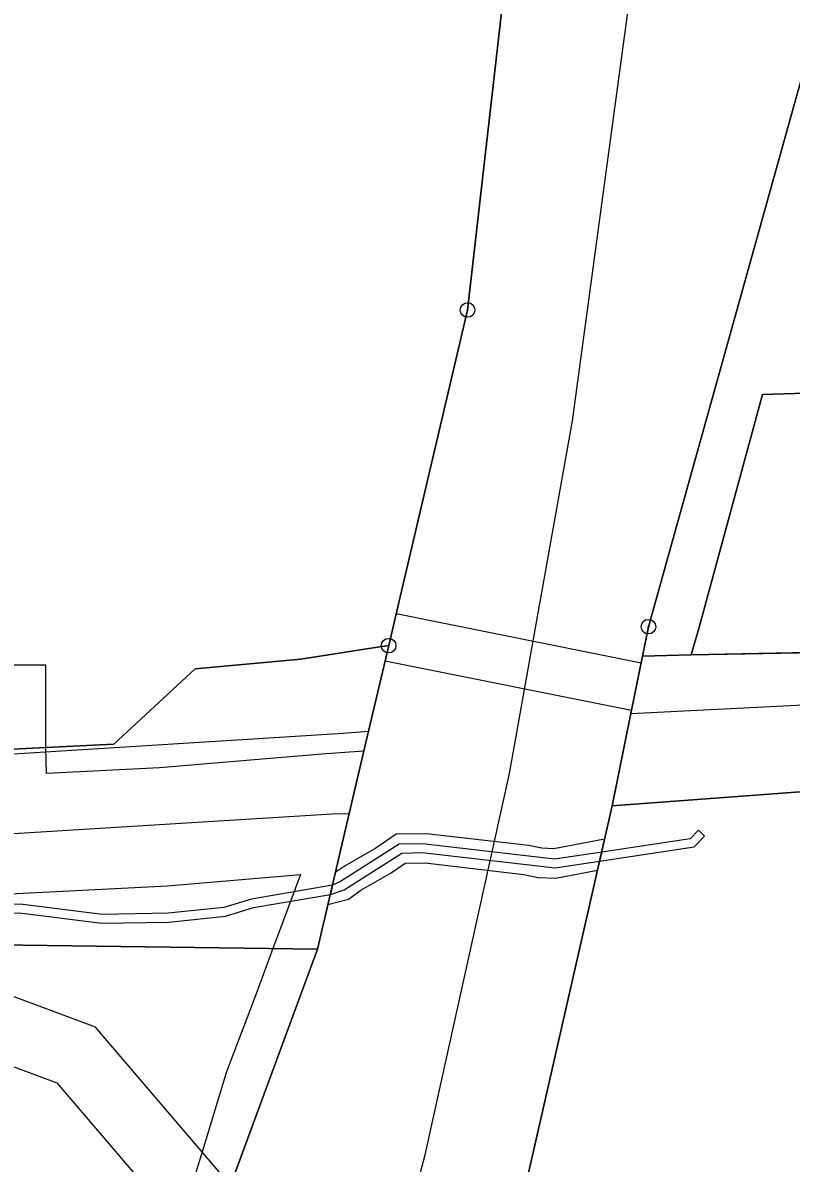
# Model space of a CAD drawing. Extents: x -653098 to -649479, y -997642 to -992666.
# Drawn here: x -650225.8 to -650173.1, y -995939.8 to -995861.6 of the extents above; entities that cross this region are included whole.
import ezdxf

# ---------------------------------------------------------------- set-up
doc = ezdxf.new("R2010")
doc.units = 0
for name, color, linetype in [('Hranice parcel', 7, 'Continuous'), ('Polygon parcely', 7, 'Continuous'), ('Poz předměty', 7, 'Continuous'), ('Vnitřní kresba', 7, 'Continuous'), ('Věcná břemena k části', 7, 'Continuous'), ('Značky bodu BP', 7, 'Continuous')]:
    doc.layers.add(name, color=color, linetype=linetype)

msp = doc.modelspace()

# ---------------------------------------------------------------- linework, layer by layer
at = {"layer": 'Hranice parcel'}
for p, q in [((-650179.95, -995904.95), (-650152.05, -995904.4)), ((-650183.29, -995905.04), (-650179.95, -995904.95)), ((-650185.37, -995915.28), (-650193.29, -995949.98)), ((-650212.18, -995943.04), (-650205.59, -995925.12))]:
    msp.add_line(p, q, dxfattribs=at)
for points in [[(-650189, -995811.72), (-650188.78, -995824.28), (-650195.29, -995881.3), (-650199.91, -995900.96), (-650200.7, -995904.31)], [(-650169.59, -995855.41), (-650182.88, -995903.01), (-650183.29, -995905.04)], [(-650153.53, -995886.42), (-650175.07, -995887.1), (-650179.42, -995903.14), (-650179.95, -995904.95)], [(-650200.7, -995904.31), (-650201.77, -995904.47), (-650206.72, -995905.23), (-650213.97, -995905.9), (-650219.54, -995911.06), (-650227.46, -995911.46)], [(-650200.7, -995904.31), (-650202.08, -995910.18), (-650203.4, -995915.81), (-650205.59, -995925.12)], [(-650183.29, -995905.04), (-650184.09, -995908.96), (-650185.37, -995915.28)], [(-650171.37, -995917.13), (-650171.54, -995914.55), (-650171.56, -995914.26), (-650185.37, -995915.28)], [(-650268.45, -995921.38), (-650262.89, -995924.34), (-650205.59, -995925.12)]]:
    msp.add_lwpolyline(points, dxfattribs=at)
at = {"layer": 'Polygon parcely'}
for points in [[(-650227.46, -995911.46), (-650219.54, -995911.06), (-650213.97, -995905.9), (-650206.72, -995905.23), (-650201.77, -995904.47), (-650200.7, -995904.31), (-650199.91, -995900.96), (-650195.29, -995881.3), (-650188.78, -995824.28)], [(-650188.78, -995824.28), (-650195.29, -995881.3), (-650199.91, -995900.96), (-650200.7, -995904.31), (-650202.08, -995910.18), (-650203.4, -995915.81), (-650205.59, -995925.12), (-650212.18, -995943.04), (-650212.71, -995944.49), (-650213.45, -995946.54), (-650214.48, -995949.36), (-650216.38, -995954.54), (-650216.87, -995954.84), (-650226.09, -995991.14)], [(-650232.37, -996115.84), (-650218.92, -996066.13), (-650205.34, -996008.98), (-650209.41, -996008.65), (-650200.49, -995976.77), (-650193.8, -995952.88), (-650193.29, -995949.98), (-650185.37, -995915.28), (-650184.09, -995908.96), (-650183.29, -995905.04), (-650182.88, -995903.01), (-650169.59, -995855.41)], [(-650262.89, -995924.34), (-650205.59, -995925.12), (-650203.4, -995915.81), (-650202.08, -995910.18), (-650200.7, -995904.31), (-650201.77, -995904.47), (-650206.72, -995905.23), (-650213.97, -995905.9), (-650219.54, -995911.06), (-650227.46, -995911.46)], [(-650152.05, -995904.4), (-650179.95, -995904.95), (-650183.29, -995905.04), (-650184.09, -995908.96), (-650185.37, -995915.28), (-650171.56, -995914.26)], [(-650084.31, -995945.34), (-650098.5, -995925.13), (-650101.14, -995925.29), (-650101.4, -995921), (-650103.02, -995918.69), (-650103.4, -995911.52), (-650103.45, -995910.5), (-650129.49, -995911.87), (-650129.23, -995913.58), (-650127.34, -995913.43), (-650125.97, -995934.09), (-650127.87, -995934.18), (-650170.12, -995936.15), (-650171.37, -995917.13), (-650171.54, -995914.55), (-650171.56, -995914.26), (-650185.37, -995915.28), (-650193.29, -995949.98)]]:
    msp.add_lwpolyline(points, dxfattribs=at)
for points in [[(-650169.59, -995855.41), (-650182.88, -995903.01), (-650183.29, -995905.04), (-650179.95, -995904.95), (-650179.42, -995903.14), (-650175.07, -995887.1), (-650153.53, -995886.42), (-650154.38, -995865.36), (-650146.21, -995864.96), (-650145.3, -995885.94), (-650141.25, -995885.7), (-650142.55, -995856.11)], [(-650179.42, -995903.14), (-650179.95, -995904.95), (-650152.05, -995904.4), (-650152.84, -995895.28), (-650153.34, -995891.14), (-650153.53, -995886.42), (-650175.07, -995887.1)], [(-650205.59, -995925.12), (-650262.89, -995924.34), (-650268.45, -995921.38), (-650268.72, -995924.71), (-650260.37, -995928.41), (-650241.42, -995940.03), (-650234.11, -995942.09), (-650225.16, -995942.95), (-650212.18, -995943.04)]]:
    msp.add_lwpolyline(points, close=True, dxfattribs=at)
at = {"layer": 'Poz předměty'}
for p, q in [((-650188.09, -995888.89), (-650184.08, -995859.22)), ((-650192.41, -995913.08), (-650188.09, -995888.89)), ((-650198.2, -995939.21), (-650192.41, -995913.08)), ((-650204.26, -995962.49), (-650198.2, -995939.21))]:
    msp.add_line(p, q, dxfattribs=at)
at = {"layer": 'Vnitřní kresba'}
for p, q in [((-650184.09, -995908.96), (-650146.4, -995907.04)), ((-650235.9, -995912.32), (-650203.81, -995910.3)), ((-650203.81, -995910.3), (-650202.08, -995910.18)), ((-650235.29, -995917.72), (-650204.58, -995915.84)), ((-650204.58, -995915.84), (-650203.4, -995915.81))]:
    msp.add_line(p, q, dxfattribs=at)
at = {"layer": 'Věcná břemena k části'}
for points in [[(-650200.94, -995905.34), (-650184.05, -995908.74), (-650183.39, -995905.51), (-650200.18, -995902.12)], [(-650180.03, -995917.55), (-650186.09, -995918.46), (-650186.24, -995919.08), (-650179.75, -995918.11), (-650179.03, -995917.38), (-650179.45, -995916.96)], [(-650204.36, -995919.87), (-650204.87, -995922.05), (-650203.45, -995921.68), (-650202.61, -995921.08), (-650200.53, -995919.89), (-650199.56, -995919.23), (-650198.2, -995919.21), (-650191.44, -995919.99), (-650190.44, -995920.2), (-650189.24, -995920.24), (-650186.38, -995919.7), (-650185.89, -995917.57), (-650189.38, -995918.24), (-650190.2, -995918.2), (-650191.12, -995918.01), (-650198.1, -995917.21), (-650200.19, -995917.23), (-650201.59, -995918.19), (-650203.69, -995919.4)], [(-650198.39, -995917.89), (-650199.97, -995917.93), (-650204, -995920.48), (-650204.56, -995920.72), (-650204.7, -995921.36), (-650203.76, -995921.04), (-650199.79, -995918.53), (-650198.41, -995918.49), (-650189.29, -995919.54), (-650186.24, -995919.08), (-650186.09, -995918.46), (-650189.33, -995918.94)]]:
    msp.add_lwpolyline(points, close=True, dxfattribs=at)
for points in [[(-650212.71, -995944.49), (-650205.59, -995925.12), (-650202.4, -995911.55), (-650205, -995911.73), (-650216.42, -995912.69), (-650224.17, -995913.07), (-650224.21, -995911.3), (-650224.21, -995905.64), (-650227.65, -995905.64)], [(-650272.11, -995920.91), (-650265.92, -995920.21), (-650261.66, -995920.05), (-650249.66, -995924.52), (-650223.46, -995934.28), (-650214.75, -995944.47), (-650213.31, -995946.15), (-650211.54, -995941.3), (-650220.8, -995930.46), (-650236.29, -995924.7), (-650240.48, -995923.14), (-650230.64, -995922.84), (-650228.26, -995922.57), (-650225.83, -995922.66), (-650220.37, -995923.33), (-650215.79, -995923.26), (-650211.89, -995922.85), (-650209.96, -995922.26)], [(-650227.61, -995921.36), (-650215.88, -995920.77), (-650206.75, -995920.01), (-650207.92, -995923.14), (-650208.64, -995925.08), (-650209.86, -995928.36), (-650211.51, -995932.68), (-650211.85, -995933.6), (-650213.47, -995938.94), (-650214.42, -995942.04)], [(-650209.96, -995922.26), (-650204.7, -995921.36), (-650204.56, -995920.72), (-650210.1, -995921.68), (-650212.01, -995922.25), (-650215.83, -995922.66), (-650220.33, -995922.73), (-650225.79, -995922.06), (-650228.28, -995921.97)]]:
    msp.add_lwpolyline(points, dxfattribs=at)
at = {"layer": 'Značky bodu BP'}
for centre, radius in [((-650195.29, -995881.3), 0.5), ((-650195.29, -995881.3), 0.0303), ((-650182.88, -995903.01), 0.5), ((-650182.88, -995903.01), 0.0303), ((-650200.7, -995904.31), 0.5), ((-650200.7, -995904.31), 0.0303)]:
    msp.add_circle(centre, radius, dxfattribs=at)

doc.saveas('drawing.dxf')
